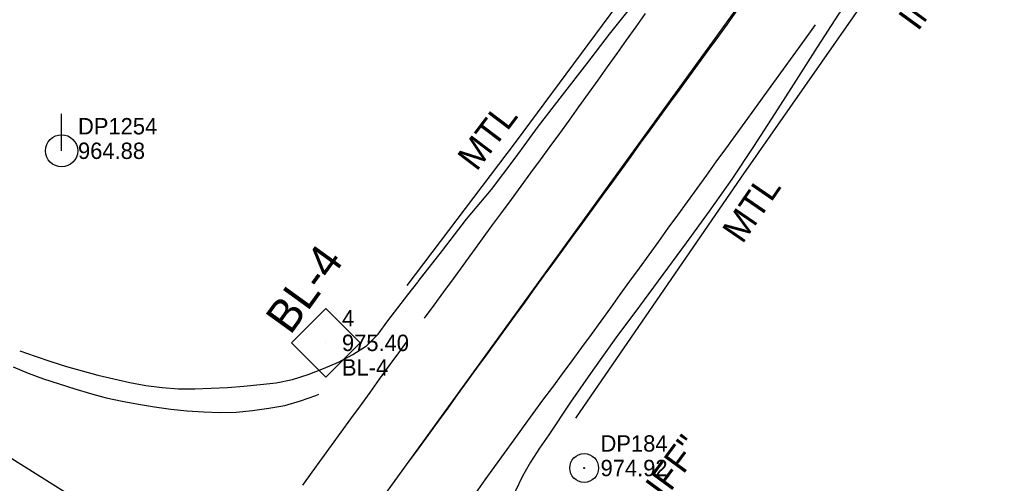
# Model space of a CAD drawing. Extents: x 1182322 to 1186765, y 572295 to 575411.
# Drawn here: x 1184329.7 to 1184480.2, y 573854 to 573924.8 of the extents above; entities that cross this region are included whole.
import ezdxf

# ---------------------------------------------------------------- set-up
doc = ezdxf.new("R2010")
doc.units = 0
for name, color, linetype in [('COGO Default Chain', 7, 'Continuous'), ('CTL Secondary Horizontal and Vertical CELL', 7, 'Continuous'), ('CTL Secondary Horizontal and Vertical Cogo Comment', 7, 'Continuous'), ('CTL Secondary Horizontal and Vertical Cogo Elevation', 7, 'Continuous'), ('CTL Secondary Horizontal and Vertical Cogo Number', 7, 'Continuous'), ('CTL Secondary Horizontal and Vertical Text', 7, 'Continuous'), ('Exist Guardrail', 7, 'Continuous'), ('Exist Guardrail Text', 7, 'Continuous'), ('Exist Horizontal Alignment', 7, 'Continuous'), ('Exist Property Iron Pin CELL', 7, 'Continuous'), ('Exist Property Iron Pin Cogo Elevation', 7, 'Continuous'), ('Exist Property Iron Pin Cogo Number', 7, 'Continuous'), ('Exist Property Iron Pin Text', 7, 'Continuous'), ('Exist Roads EOP', 7, 'Continuous'), ('Exist Roads EOT', 7, 'Continuous'), ('Exist Structure Minor Pipes CMP 8 Inch Invert', 7, 'Continuous'), ('Exist Utilities Power Pole CELL', 7, 'Continuous'), ('Exist Utilities Power Pole Cogo Elevation', 7, 'Continuous'), ('Exist Utilities Power Pole Cogo Number', 7, 'Continuous')]:
    doc.layers.add(name, color=color, linetype=linetype)

msp = doc.modelspace()

# ---------------------------------------------------------------- linework, layer by layer
at = {"layer": 'COGO Default Chain'}
for p, q in [((1184334.34, 573781.86), (1184678.73, 574257.66)), ((1184243.85, 573910.87), (1184370.33, 573831.57))]:
    msp.add_line(p, q, dxfattribs=at)
at = {"layer": 'CTL Secondary Horizontal and Vertical CELL'}
msp.add_line((1184376.32, 573875.49), (1184376.32, 573875.49), dxfattribs=at)
msp.add_lwpolyline([(1184371.11, 573875.51), (1184376.35, 573880.75), (1184381.6, 573875.5), (1184376.36, 573870.26)], close=True, dxfattribs=at)
at = {"layer": 'Exist Guardrail'}
for points in [[(1184388.76, 573884.26), (1184405.31, 573906.08), (1184437.56, 573949.63), (1184465.02, 573986.81)], [(1184494.57, 573979.08), (1184481.01, 573960.25), (1184469.05, 573942.88), (1184439.73, 573900.8), (1184414.45, 573863.97)]]:
    msp.add_lwpolyline(points, dxfattribs=at)
at = {"layer": 'Exist Horizontal Alignment'}
for p, q in [((1184334.34, 573781.86), (1184678.73, 574257.66)), ((1184243.85, 573910.87), (1184370.33, 573831.57))]:
    msp.add_line(p, q, dxfattribs=at)
at = {"layer": 'Exist Property Iron Pin CELL'}
for radius in [2.2, 0.0707]:
    msp.add_circle((1184415.77, 573856.38), radius, dxfattribs=at)
at = {"layer": 'Exist Roads EOP'}
for points in [[(1184390.46, 573884.87), (1184394.16, 573889.59), (1184397.81, 573894.36), (1184401.63, 573898.92), (1184405.24, 573903.71), (1184408.8, 573908.57), (1184412.45, 573913.32), (1184416.18, 573918.12), (1184419.63, 573922.64), (1184423.49, 573927.46), (1184427.15, 573932.35), (1184430.65, 573937.28), (1184434.11, 573941.99), (1184437.62, 573946.95), (1184441.31, 573951.66), (1184444.93, 573956.47), (1184448.58, 573961.23), (1184452.16, 573966.04), (1184455.63, 573970.95), (1184458.34, 573976.25), (1184461.7, 573981.26), (1184464.82, 573985.7)], [(1184482.5, 573964.69), (1184478.75, 573960), (1184475.1, 573955.25), (1184471.63, 573950.36), (1184468.21, 573945.41), (1184464.8, 573940.42), (1184461.46, 573935.51), (1184458.04, 573930.58), (1184454.56, 573925.7), (1184451.3, 573920.64), (1184448.13, 573915.58), (1184444.87, 573910.49), (1184441.61, 573905.49), (1184438.31, 573900.5), (1184434.84, 573895.6), (1184431.33, 573890.74), (1184427.76, 573885.92), (1184424.19, 573881.1), (1184420.62, 573876.27), (1184417.1, 573871.33), (1184413.71, 573866.44), (1184410.38, 573861.45)], [(1184329.68, 573874.29), (1184332.03, 573873.45), (1184334.39, 573872.64), (1184336.77, 573871.89), (1184339.18, 573871.21), (1184341.59, 573870.57), (1184344.01, 573869.98), (1184346.45, 573869.43), (1184348.92, 573868.98), (1184351.41, 573868.65), (1184353.88, 573868.49), (1184356.35, 573868.47), (1184358.87, 573868.55), (1184361.37, 573868.69), (1184363.86, 573868.88), (1184366.33, 573869.11), (1184368.78, 573869.41), (1184371.27, 573869.92), (1184373.64, 573870.68), (1184375.99, 573871.55), (1184378.28, 573872.53), (1184380.48, 573873.71), (1184382.58, 573875.06), (1184384.33, 573876.84), (1184385.83, 573878.84), (1184387.32, 573880.84), (1184388.85, 573882.82), (1184390.4, 573884.78), (1184390.42, 573884.82)], [(1184410.38, 573861.44), (1184408.98, 573859.4), (1184407.58, 573857.28), (1184406.38, 573855.12), (1184405.31, 573852.87), (1184404.28, 573850.59), (1184403.47, 573848.23), (1184403.17, 573845.75), (1184402.94, 573843.26), (1184402.89, 573840.77), (1184403.24, 573838.3), (1184403.77, 573835.86), (1184404.5, 573833.48), (1184405.34, 573831.12), (1184406.26, 573828.8), (1184406.38, 573828.51)]]:
    msp.add_lwpolyline(points, dxfattribs=at)
at = {"layer": 'Exist Roads EOT'}
for points in [[(1184389.13, 573857.46), (1184390.6, 573859.48), (1184392.07, 573861.5), (1184393.53, 573863.52), (1184395, 573865.54), (1184396.47, 573867.57), (1184397.94, 573869.59), (1184399.41, 573871.61), (1184400.88, 573873.63), (1184402.35, 573875.65), (1184403.82, 573877.67), (1184405.29, 573879.7), (1184406.75, 573881.72), (1184408.22, 573883.74), (1184409.69, 573885.76), (1184411.16, 573887.78), (1184412.63, 573889.8), (1184414.1, 573891.82), (1184415.57, 573893.84), (1184417.04, 573895.86), (1184418.51, 573897.88), (1184419.98, 573899.9), (1184421.45, 573901.93), (1184422.92, 573903.95), (1184424.39, 573905.97), (1184425.86, 573907.99), (1184427.33, 573910.01), (1184428.8, 573912.03), (1184430.27, 573914.05), (1184431.74, 573916.07), (1184433.21, 573918.09), (1184434.68, 573920.12), (1184436.15, 573922.14), (1184437.62, 573924.16), (1184439.09, 573926.18)], [(1184391.41, 573879.24), (1184392.88, 573881.25), (1184394.35, 573883.27), (1184395.82, 573885.29), (1184397.29, 573887.31), (1184398.77, 573889.33), (1184400.24, 573891.35), (1184401.71, 573893.37), (1184403.19, 573895.38), (1184404.67, 573897.4), (1184406.14, 573899.42), (1184407.62, 573901.43), (1184409.09, 573903.45), (1184410.57, 573905.47), (1184412.05, 573907.48), (1184413.52, 573909.5), (1184414.98, 573911.53), (1184416.43, 573913.56), (1184417.89, 573915.6), (1184419.34, 573917.63), (1184420.79, 573919.66), (1184422.25, 573921.7), (1184423.7, 573923.73), (1184425.15, 573925.76)], [(1184399.23, 573852.55), (1184400.69, 573854.58), (1184402.15, 573856.61), (1184403.62, 573858.63), (1184405.08, 573860.66), (1184406.54, 573862.69), (1184408.01, 573864.71), (1184409.49, 573866.72), (1184410.97, 573868.74), (1184412.45, 573870.75), (1184413.92, 573872.76), (1184415.4, 573874.78), (1184416.88, 573876.79), (1184418.35, 573878.82), (1184419.82, 573880.84), (1184421.28, 573882.86), (1184422.75, 573884.89), (1184424.22, 573886.91), (1184425.68, 573888.93), (1184427.15, 573890.96), (1184428.61, 573892.98), (1184430.08, 573895), (1184431.54, 573897.03), (1184433.01, 573899.06), (1184434.47, 573901.08), (1184435.93, 573903.11), (1184437.4, 573905.13), (1184438.86, 573907.16), (1184440.33, 573909.18), (1184441.79, 573911.21), (1184443.26, 573913.23), (1184444.72, 573915.26), (1184446.18, 573917.28), (1184447.65, 573919.31), (1184449.11, 573921.33), (1184450.58, 573923.36), (1184451.07, 573924.03)], [(1184372.84, 573853.75), (1184374.3, 573855.77), (1184375.76, 573857.8), (1184377.23, 573859.82), (1184378.7, 573861.84), (1184380.17, 573863.87), (1184381.64, 573865.89), (1184383.11, 573867.91), (1184384.57, 573869.93), (1184386.04, 573871.96), (1184387.5, 573873.98), (1184388.66, 573875.58)], [(1184328.66, 573871.84), (1184330.96, 573870.87), (1184333.31, 573870), (1184335.68, 573869.22), (1184338.06, 573868.47), (1184340.45, 573867.74), (1184342.87, 573867.11), (1184345.31, 573866.58), (1184347.77, 573866.13), (1184350.23, 573865.73), (1184352.7, 573865.37), (1184355.19, 573865.11), (1184357.68, 573864.97), (1184360.18, 573864.88), (1184362.68, 573864.92), (1184365.16, 573865.16), (1184367.64, 573865.51), (1184370.1, 573865.94), (1184372.5, 573866.62), (1184374.85, 573867.47), (1184375.31, 573867.64)]]:
    msp.add_lwpolyline(points, dxfattribs=at)
at = {"layer": 'Exist Utilities Power Pole CELL'}
for q in [(1184336.05, 573910.45), (1184336.05, 573904.82)]:
    msp.add_line((1184336.05, 573904.82), q, dxfattribs=at)
msp.add_circle((1184336.05, 573904.82), 2.45, dxfattribs=at)

# ---------------------------------------------------------------- texts
at = {"layer": 'CTL Secondary Horizontal and Vertical Cogo Comment'}
msp.add_text('BL-4', height=2.5, dxfattribs=at).set_placement((1184378.82, 573870.49))
at = {"layer": 'CTL Secondary Horizontal and Vertical Cogo Elevation'}
msp.add_text('975.40', height=2.5, dxfattribs=at).set_placement((1184378.82, 573874.24))
at = {"layer": 'CTL Secondary Horizontal and Vertical Cogo Number'}
msp.add_text('4', height=2.5, dxfattribs=at).set_placement((1184378.82, 573877.99))
at = {"layer": 'CTL Secondary Horizontal and Vertical Text'}
msp.add_text('BL-4', height=5, rotation=54.103, dxfattribs=at).set_placement((1184370.95, 573876.57))
at = {"layer": 'Exist Guardrail Text'}
for rotation, p in [(52.8317, (1184399.36, 573901.55)), (55.5366, (1184439.91, 573890.47))]:
    msp.add_text('MTL', height=4, rotation=rotation, dxfattribs=at).set_placement(p)
at = {"layer": 'Exist Property Iron Pin Cogo Elevation'}
msp.add_text('974.92', height=2.5, dxfattribs=at).set_placement((1184418.27, 573855.13))
at = {"layer": 'Exist Property Iron Pin Cogo Number'}
msp.add_text('DP184', height=2.5, dxfattribs=at).set_placement((1184418.27, 573858.88))
at = {"layer": 'Exist Property Iron Pin Text'}
msp.add_text('NCGS "CLIFF"', height=4, rotation=53.6841, dxfattribs=at).set_placement((1184412.86, 573830.79))
at = {"layer": 'Exist Structure Minor Pipes CMP 8 Inch Invert'}
msp.add_text("INV=978.86'", height=4, rotation=53.9157, dxfattribs=at).set_placement((1184466.68, 573922.94))
at = {"layer": 'Exist Utilities Power Pole Cogo Elevation'}
msp.add_text('964.88', height=2.5, dxfattribs=at).set_placement((1184338.55, 573903.57))
at = {"layer": 'Exist Utilities Power Pole Cogo Number'}
msp.add_text('DP1254', height=2.5, dxfattribs=at).set_placement((1184338.55, 573907.32))

doc.saveas('drawing.dxf')
